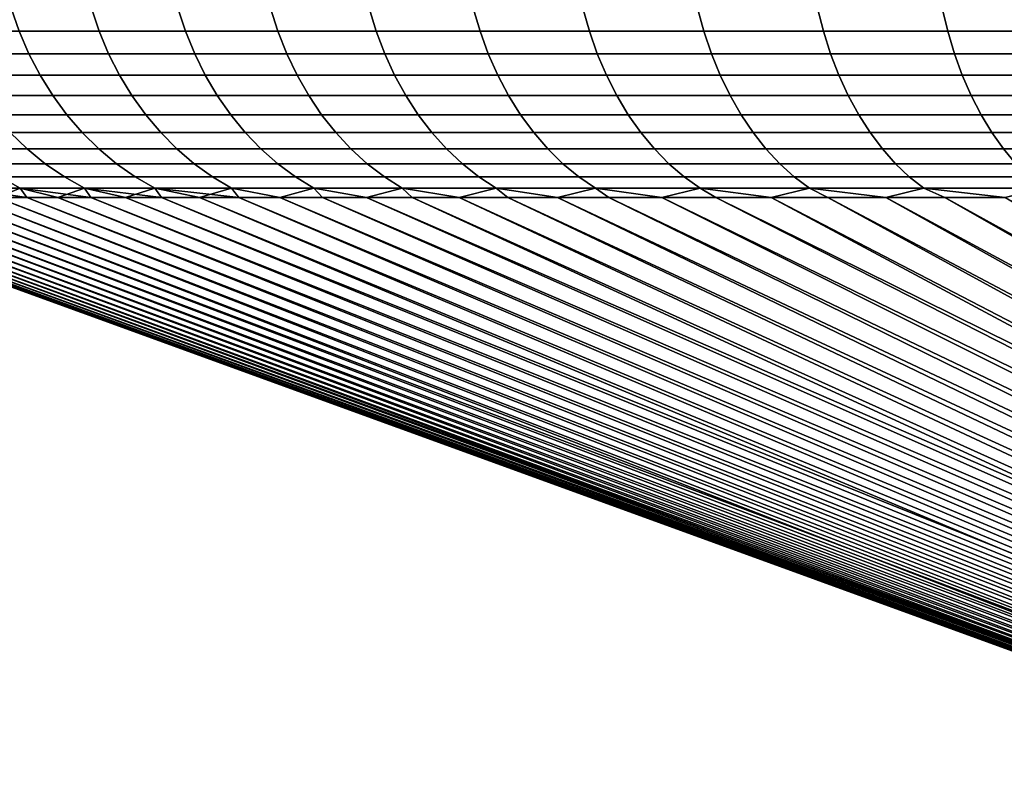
# Model space of a CAD drawing. Header units: metres. Extents: x -109 to 109, y -100 to 58.
# Tile 502 of 642: x -27.83 to -18.95, y 46.37 to 53.15. Entities that reach past the tile are written whole.
import ezdxf

# ---------------------------------------------------------------- set-up
doc = ezdxf.new("R2010")
doc.units = ezdxf.units.M
doc.layers.add('solid_21_062_100_XXX', color=7, linetype='CONTINUOUS')

msp = doc.modelspace()

# ---------------------------------------------------------------- linework, layer by layer
at = {"layer": 'solid_21_062_100_XXX'}
for points in [[(-27.182854, 53.258121, 221.527695), (-27.907053, 53.258121, 220.273346), (-27.834505, 53.048103, 220.233627), (-27.11219, 53.048103, 221.484726)], [(-27.907053, 53.258121, 189.721512), (-27.182854, 53.258121, 188.467178), (-27.11219, 53.048103, 188.510147), (-27.834505, 53.048103, 189.76123)], [(-26.402317, 53.258121, 222.747772), (-27.182854, 53.258121, 221.527695), (-27.11219, 53.048103, 221.484726), (-26.333681, 53.048103, 222.70163)], [(-27.182854, 53.258121, 188.467178), (-26.402317, 53.258121, 187.247086), (-26.333681, 53.048103, 187.293228), (-27.11219, 53.048103, 188.510147)], [(-25.567055, 53.258121, 223.931076), (-26.402317, 53.258121, 222.747772), (-26.333681, 53.048103, 222.70163), (-25.500591, 53.048103, 223.881851)], [(-26.402317, 53.258121, 187.247086), (-25.567055, 53.258121, 186.063782), (-25.500591, 53.048103, 186.113007), (-26.333681, 53.048103, 187.293228)], [(-24.678802, 53.258121, 225.075119), (-25.567055, 53.258121, 223.931076), (-25.500591, 53.048103, 223.881851), (-24.614647, 53.048103, 225.022934)], [(-25.567055, 53.258121, 186.063782), (-24.678802, 53.258121, 184.919739), (-24.614647, 53.048103, 184.971924), (-25.500591, 53.048103, 186.113007)], [(-23.739399, 53.258121, 226.177567), (-24.678802, 53.258121, 225.075119), (-24.614647, 53.048103, 225.022934), (-23.677685, 53.048103, 226.122498)], [(-24.678802, 53.258121, 184.919739), (-23.739399, 53.258121, 183.817291), (-23.677685, 53.048103, 183.87236), (-24.614647, 53.048103, 184.971924)], [(-22.750792, 53.258121, 227.236099), (-23.739399, 53.258121, 226.177567), (-23.677685, 53.048103, 226.122498), (-22.691648, 53.048103, 227.178299)], [(-23.739399, 53.258121, 183.817291), (-22.750792, 53.258121, 182.758759), (-22.691648, 53.048103, 182.816574), (-23.677685, 53.048103, 183.87236)], [(-21.715031, 53.258121, 228.24855), (-22.750792, 53.258121, 227.236099), (-22.691648, 53.048103, 227.178299), (-21.658579, 53.048103, 228.18811)], [(-22.750792, 53.258121, 182.758759), (-21.715031, 53.258121, 181.746307), (-21.658579, 53.048103, 181.806747), (-22.691648, 53.048103, 182.816574)], [(-20.63426, 53.258121, 229.212799), (-21.715031, 53.258121, 228.24855), (-21.658579, 53.048103, 228.18811), (-20.58062, 53.048103, 229.149857)], [(-21.715031, 53.258121, 181.746307), (-20.63426, 53.258121, 180.782059), (-20.58062, 53.048103, 180.845001), (-21.658579, 53.048103, 181.806747)], [(-19.510723, 53.258121, 230.126877), (-20.63426, 53.258121, 229.212799), (-20.58062, 53.048103, 229.149857), (-19.460003, 53.048103, 230.061539)], [(-20.63426, 53.258121, 180.782059), (-19.510723, 53.258121, 179.867996), (-19.460003, 53.048103, 179.933319), (-20.58062, 53.048103, 180.845001)], [(-18.346748, 53.258121, 230.988846), (-19.510723, 53.258121, 230.126877), (-19.460003, 53.048103, 230.061539), (-18.299053, 53.048103, 230.92128)], [(-19.510723, 53.258121, 179.867996), (-18.346748, 53.258121, 179.006012), (-18.299053, 53.048103, 179.073578), (-19.460003, 53.048103, 179.933319)], [(-27.834505, 53.048103, 220.233627), (-28.499128, 53.048103, 218.950974), (-28.409899, 52.845428, 218.907272), (-27.747355, 52.845428, 220.185928)], [(-28.499128, 53.048103, 191.0439), (-27.834505, 53.048103, 189.76123), (-27.747355, 52.845428, 189.808929), (-28.409899, 52.845428, 191.087585)], [(-27.11219, 53.048103, 221.484726), (-27.834505, 53.048103, 220.233627), (-27.747355, 52.845428, 220.185928), (-27.027302, 52.845428, 221.43309)], [(-27.834505, 53.048103, 189.76123), (-27.11219, 53.048103, 188.510147), (-27.027302, 52.845428, 188.561768), (-27.747355, 52.845428, 189.808929)], [(-26.333681, 53.048103, 222.70163), (-27.11219, 53.048103, 221.484726), (-27.027302, 52.845428, 221.43309), (-26.25123, 52.845428, 222.646194)], [(-27.11219, 53.048103, 188.510147), (-26.333681, 53.048103, 187.293228), (-26.25123, 52.845428, 187.348663), (-27.027302, 52.845428, 188.561768)], [(-25.500591, 53.048103, 223.881851), (-26.333681, 53.048103, 222.70163), (-26.25123, 52.845428, 222.646194), (-25.420748, 52.845428, 223.822723)], [(-26.333681, 53.048103, 187.293228), (-25.500591, 53.048103, 186.113007), (-25.420748, 52.845428, 186.172134), (-26.25123, 52.845428, 187.348663)], [(-24.614647, 53.048103, 225.022934), (-25.500591, 53.048103, 223.881851), (-25.420748, 52.845428, 223.822723), (-24.537579, 52.845428, 224.960236)], [(-25.500591, 53.048103, 186.113007), (-24.614647, 53.048103, 184.971924), (-24.537579, 52.845428, 185.034637), (-25.420748, 52.845428, 186.172134)], [(-23.677685, 53.048103, 226.122498), (-24.614647, 53.048103, 225.022934), (-24.537579, 52.845428, 224.960236), (-23.60355, 52.845428, 226.056366)], [(-24.614647, 53.048103, 184.971924), (-23.677685, 53.048103, 183.87236), (-23.60355, 52.845428, 183.938507), (-24.537579, 52.845428, 185.034637)], [(-22.691648, 53.048103, 227.178299), (-23.677685, 53.048103, 226.122498), (-23.60355, 52.845428, 226.056366), (-22.6206, 52.845428, 227.108841)], [(-23.677685, 53.048103, 183.87236), (-22.691648, 53.048103, 182.816574), (-22.6206, 52.845428, 182.886017), (-23.60355, 52.845428, 183.938507)], [(-21.658579, 53.048103, 228.18811), (-22.691648, 53.048103, 227.178299), (-22.6206, 52.845428, 227.108841), (-21.590767, 52.845428, 228.115494)], [(-22.691648, 53.048103, 182.816574), (-21.658579, 53.048103, 181.806747), (-21.590767, 52.845428, 181.879364), (-22.6206, 52.845428, 182.886017)], [(-20.58062, 53.048103, 229.149857), (-21.658579, 53.048103, 228.18811), (-21.590767, 52.845428, 228.115494), (-20.516182, 52.845428, 229.074234)], [(-21.658579, 53.048103, 181.806747), (-20.58062, 53.048103, 180.845001), (-20.516182, 52.845428, 180.920624), (-21.590767, 52.845428, 181.879364)], [(-19.460003, 53.048103, 230.061539), (-20.58062, 53.048103, 229.149857), (-20.516182, 52.845428, 229.074234), (-19.399075, 52.845428, 229.983063)], [(-20.58062, 53.048103, 180.845001), (-19.460003, 53.048103, 179.933319), (-19.399075, 52.845428, 180.011795), (-20.516182, 52.845428, 180.920624)], [(-18.299053, 53.048103, 230.92128), (-19.460003, 53.048103, 230.061539), (-19.399075, 52.845428, 229.983063), (-18.241758, 52.845428, 230.840118)], [(-19.460003, 53.048103, 179.933319), (-18.299053, 53.048103, 179.073578), (-18.241758, 52.845428, 179.154739), (-19.399075, 52.845428, 180.011795)], [(-27.747355, 52.845428, 220.185928), (-28.409899, 52.845428, 218.907272), (-28.306295, 52.651421, 218.856552), (-27.646168, 52.651421, 220.130539)], [(-28.409899, 52.845428, 191.087585), (-27.747355, 52.845428, 189.808929), (-27.646168, 52.651421, 189.864319), (-28.306295, 52.651421, 191.138306)], [(-27.027302, 52.845428, 221.43309), (-27.747355, 52.845428, 220.185928), (-27.646168, 52.651421, 220.130539), (-26.92874, 52.651421, 221.373154)], [(-27.747355, 52.845428, 189.808929), (-27.027302, 52.845428, 188.561768), (-26.92874, 52.651421, 188.621704), (-27.646168, 52.651421, 189.864319)], [(-26.25123, 52.845428, 222.646194), (-27.027302, 52.845428, 221.43309), (-26.92874, 52.651421, 221.373154), (-26.155499, 52.651421, 222.581848)], [(-27.027302, 52.845428, 188.561768), (-26.25123, 52.845428, 187.348663), (-26.155499, 52.651421, 187.413025), (-26.92874, 52.651421, 188.621704)], [(-25.420748, 52.845428, 223.822723), (-26.25123, 52.845428, 222.646194), (-26.155499, 52.651421, 222.581848), (-25.328045, 52.651421, 223.754074)], [(-26.25123, 52.845428, 187.348663), (-25.420748, 52.845428, 186.172134), (-25.328045, 52.651421, 186.240784), (-26.155499, 52.651421, 187.413025)], [(-24.537579, 52.845428, 224.960236), (-25.420748, 52.845428, 223.822723), (-25.328045, 52.651421, 223.754074), (-24.448097, 52.651421, 224.887436)], [(-25.420748, 52.845428, 186.172134), (-24.537579, 52.845428, 185.034637), (-24.448097, 52.651421, 185.107422), (-25.328045, 52.651421, 186.240784)], [(-23.60355, 52.845428, 226.056366), (-24.537579, 52.845428, 224.960236), (-24.448097, 52.651421, 224.887436), (-23.517475, 52.651421, 225.979568)], [(-24.537579, 52.845428, 185.034637), (-23.60355, 52.845428, 183.938507), (-23.517475, 52.651421, 184.015289), (-24.448097, 52.651421, 185.107422)], [(-22.6206, 52.845428, 227.108841), (-23.60355, 52.845428, 226.056366), (-23.517475, 52.651421, 225.979568), (-22.538109, 52.651421, 227.028214)], [(-23.60355, 52.845428, 183.938507), (-22.6206, 52.845428, 182.886017), (-22.538109, 52.651421, 182.96666), (-23.517475, 52.651421, 184.015289)], [(-21.590767, 52.845428, 228.115494), (-22.6206, 52.845428, 227.108841), (-22.538109, 52.651421, 227.028214), (-21.512032, 52.651421, 228.031189)], [(-22.6206, 52.845428, 182.886017), (-21.590767, 52.845428, 181.879364), (-21.512032, 52.651421, 181.963669), (-22.538109, 52.651421, 182.96666)], [(-20.516182, 52.845428, 229.074234), (-21.590767, 52.845428, 228.115494), (-21.512032, 52.651421, 228.031189), (-20.441364, 52.651421, 228.986435)], [(-21.590767, 52.845428, 181.879364), (-20.516182, 52.845428, 180.920624), (-20.441364, 52.651421, 181.008423), (-21.512032, 52.651421, 181.963669)], [(-19.399075, 52.845428, 229.983063), (-20.516182, 52.845428, 229.074234), (-20.441364, 52.651421, 228.986435), (-19.328331, 52.651421, 229.891953)], [(-20.516182, 52.845428, 180.920624), (-19.399075, 52.845428, 180.011795), (-19.328331, 52.651421, 180.102905), (-20.441364, 52.651421, 181.008423)], [(-18.241758, 52.845428, 230.840118), (-19.399075, 52.845428, 229.983063), (-19.328331, 52.651421, 229.891953), (-18.175236, 52.651421, 230.74588)], [(-19.399075, 52.845428, 180.011795), (-18.241758, 52.845428, 179.154739), (-18.175236, 52.651421, 179.248993), (-19.328331, 52.651421, 180.102905)], [(-27.646168, 52.651421, 220.130539), (-28.306295, 52.651421, 218.856552), (-28.188993, 52.467327, 218.799118), (-27.531603, 52.467327, 220.067825)], [(-28.306295, 52.651421, 191.138306), (-27.646168, 52.651421, 189.864319), (-27.531603, 52.467327, 189.927032), (-28.188993, 52.467327, 191.19574)], [(-26.92874, 52.651421, 221.373154), (-27.646168, 52.651421, 220.130539), (-27.531603, 52.467327, 220.067825), (-26.817148, 52.467327, 221.305298)], [(-27.646168, 52.651421, 189.864319), (-26.92874, 52.651421, 188.621704), (-26.817148, 52.467327, 188.68956), (-27.531603, 52.467327, 189.927032)], [(-26.155499, 52.651421, 222.581848), (-26.92874, 52.651421, 221.373154), (-26.817148, 52.467327, 221.305298), (-26.04711, 52.467327, 222.508972)], [(-26.92874, 52.651421, 188.621704), (-26.155499, 52.651421, 187.413025), (-26.04711, 52.467327, 187.485886), (-26.817148, 52.467327, 188.68956)], [(-25.328045, 52.651421, 223.754074), (-26.155499, 52.651421, 222.581848), (-26.04711, 52.467327, 222.508972), (-25.223085, 52.467327, 223.676346)], [(-26.155499, 52.651421, 187.413025), (-25.328045, 52.651421, 186.240784), (-25.223085, 52.467327, 186.318512), (-26.04711, 52.467327, 187.485886)], [(-24.448097, 52.651421, 224.887436), (-25.328045, 52.651421, 223.754074), (-25.223085, 52.467327, 223.676346), (-24.346783, 52.467327, 224.805008)], [(-25.328045, 52.651421, 186.240784), (-24.448097, 52.651421, 185.107422), (-24.346783, 52.467327, 185.18985), (-25.223085, 52.467327, 186.318512)], [(-23.517475, 52.651421, 225.979568), (-24.448097, 52.651421, 224.887436), (-24.346783, 52.467327, 224.805008), (-23.420019, 52.467327, 225.892609)], [(-24.448097, 52.651421, 185.107422), (-23.517475, 52.651421, 184.015289), (-23.420019, 52.467327, 184.102249), (-24.346783, 52.467327, 185.18985)], [(-22.538109, 52.651421, 227.028214), (-23.517475, 52.651421, 225.979568), (-23.420019, 52.467327, 225.892609), (-22.444712, 52.467327, 226.93692)], [(-23.517475, 52.651421, 184.015289), (-22.538109, 52.651421, 182.96666), (-22.444712, 52.467327, 183.057953), (-23.420019, 52.467327, 184.102249)], [(-21.512032, 52.651421, 228.031189), (-22.538109, 52.651421, 227.028214), (-22.444712, 52.467327, 226.93692), (-21.422884, 52.467327, 227.935745)], [(-22.538109, 52.651421, 182.96666), (-21.512032, 52.651421, 181.963669), (-21.422884, 52.467327, 182.059128), (-22.444712, 52.467327, 183.057953)], [(-20.441364, 52.651421, 228.986435), (-21.512032, 52.651421, 228.031189), (-21.422884, 52.467327, 227.935745), (-20.356655, 52.467327, 228.887024)], [(-21.512032, 52.651421, 181.963669), (-20.441364, 52.651421, 181.008423), (-20.356655, 52.467327, 181.107834), (-21.422884, 52.467327, 182.059128)], [(-19.328331, 52.651421, 229.891953), (-20.441364, 52.651421, 228.986435), (-20.356655, 52.467327, 228.887024), (-19.248234, 52.467327, 229.788788)], [(-20.441364, 52.651421, 181.008423), (-19.328331, 52.651421, 180.102905), (-19.248234, 52.467327, 180.20607), (-20.356655, 52.467327, 181.107834)], [(-18.175236, 52.651421, 230.74588), (-19.328331, 52.651421, 229.891953), (-19.248234, 52.467327, 229.788788), (-18.099918, 52.467327, 230.639175)], [(-19.328331, 52.651421, 180.102905), (-18.175236, 52.651421, 179.248993), (-18.099918, 52.467327, 179.355682), (-19.248234, 52.467327, 180.20607)], [(-27.531603, 52.467327, 220.067825), (-28.188993, 52.467327, 218.799118), (-28.058756, 52.294357, 218.735352), (-27.404402, 52.294357, 219.998199)], [(-28.188993, 52.467327, 191.19574), (-27.531603, 52.467327, 189.927032), (-27.404402, 52.294357, 189.996658), (-28.058756, 52.294357, 191.259506)], [(-26.817148, 52.467327, 221.305298), (-27.531603, 52.467327, 220.067825), (-27.404402, 52.294357, 219.998199), (-26.693249, 52.294357, 221.22995)], [(-27.531603, 52.467327, 189.927032), (-26.817148, 52.467327, 188.68956), (-26.693249, 52.294357, 188.764908), (-27.404402, 52.294357, 189.996658)], [(-26.04711, 52.467327, 222.508972), (-26.817148, 52.467327, 221.305298), (-26.693249, 52.294357, 221.22995), (-25.926769, 52.294357, 222.42807)], [(-26.817148, 52.467327, 188.68956), (-26.04711, 52.467327, 187.485886), (-25.926769, 52.294357, 187.566803), (-26.693249, 52.294357, 188.764908)], [(-25.223085, 52.467327, 223.676346), (-26.04711, 52.467327, 222.508972), (-25.926769, 52.294357, 222.42807), (-25.106552, 52.294357, 223.590042)], [(-26.04711, 52.467327, 187.485886), (-25.223085, 52.467327, 186.318512), (-25.106552, 52.294357, 186.404816), (-25.926769, 52.294357, 187.566803)], [(-24.346783, 52.467327, 224.805008), (-25.223085, 52.467327, 223.676346), (-25.106552, 52.294357, 223.590042), (-24.234297, 52.294357, 224.713501)], [(-25.223085, 52.467327, 186.318512), (-24.346783, 52.467327, 185.18985), (-24.234297, 52.294357, 185.281372), (-25.106552, 52.294357, 186.404816)], [(-23.420019, 52.467327, 225.892609), (-24.346783, 52.467327, 224.805008), (-24.234297, 52.294357, 224.713501), (-23.311813, 52.294357, 225.796082)], [(-24.346783, 52.467327, 185.18985), (-23.420019, 52.467327, 184.102249), (-23.311813, 52.294357, 184.198792), (-24.234297, 52.294357, 185.281372)], [(-22.444712, 52.467327, 226.93692), (-23.420019, 52.467327, 225.892609), (-23.311813, 52.294357, 225.796082), (-22.341013, 52.294357, 226.835556)], [(-23.420019, 52.467327, 184.102249), (-22.444712, 52.467327, 183.057953), (-22.341013, 52.294357, 183.159317), (-23.311813, 52.294357, 184.198792)], [(-21.422884, 52.467327, 227.935745), (-22.444712, 52.467327, 226.93692), (-22.341013, 52.294357, 226.835556), (-21.323908, 52.294357, 227.829758)], [(-22.444712, 52.467327, 183.057953), (-21.422884, 52.467327, 182.059128), (-21.323908, 52.294357, 182.1651), (-22.341013, 52.294357, 183.159317)], [(-20.356655, 52.467327, 228.887024), (-21.422884, 52.467327, 227.935745), (-21.323908, 52.294357, 227.829758), (-20.262606, 52.294357, 228.776642)], [(-21.422884, 52.467327, 182.059128), (-20.356655, 52.467327, 181.107834), (-20.262606, 52.294357, 181.218216), (-21.323908, 52.294357, 182.1651)], [(-19.248234, 52.467327, 229.788788), (-20.356655, 52.467327, 228.887024), (-20.262606, 52.294357, 228.776642), (-19.159306, 52.294357, 229.674255)], [(-20.356655, 52.467327, 181.107834), (-19.248234, 52.467327, 180.20607), (-19.159306, 52.294357, 180.320618), (-20.262606, 52.294357, 181.218216)], [(-18.099918, 52.467327, 230.639175), (-19.248234, 52.467327, 229.788788), (-19.159306, 52.294357, 229.674255), (-18.016294, 52.294357, 230.520706)], [(-19.248234, 52.467327, 180.20607), (-18.099918, 52.467327, 179.355682), (-18.016294, 52.294357, 179.474152), (-19.159306, 52.294357, 180.320618)], [(-27.404402, 52.294357, 219.998199), (-28.058756, 52.294357, 218.735352), (-27.91643, 52.133629, 218.665665), (-27.265394, 52.133629, 219.922104)], [(-28.058756, 52.294357, 191.259506), (-27.404402, 52.294357, 189.996658), (-27.265394, 52.133629, 190.072754), (-27.91643, 52.133629, 191.329193)], [(-26.693249, 52.294357, 221.22995), (-27.404402, 52.294357, 219.998199), (-27.265394, 52.133629, 219.922104), (-26.557848, 52.133629, 221.147614)], [(-27.404402, 52.294357, 189.996658), (-26.693249, 52.294357, 188.764908), (-26.557848, 52.133629, 188.847244), (-27.265394, 52.133629, 190.072754)], [(-25.926769, 52.294357, 222.42807), (-26.693249, 52.294357, 221.22995), (-26.557848, 52.133629, 221.147614), (-25.795256, 52.133629, 222.339645)], [(-26.693249, 52.294357, 188.764908), (-25.926769, 52.294357, 187.566803), (-25.795256, 52.133629, 187.655212), (-26.557848, 52.133629, 188.847244)], [(-25.106552, 52.294357, 223.590042), (-25.926769, 52.294357, 222.42807), (-25.795256, 52.133629, 222.339645), (-24.979198, 52.133629, 223.495743)], [(-25.926769, 52.294357, 187.566803), (-25.106552, 52.294357, 186.404816), (-24.979198, 52.133629, 186.49913), (-25.795256, 52.133629, 187.655212)], [(-24.234297, 52.294357, 224.713501), (-25.106552, 52.294357, 223.590042), (-24.979198, 52.133629, 223.495743), (-24.11137, 52.133629, 224.61348)], [(-25.106552, 52.294357, 186.404816), (-24.234297, 52.294357, 185.281372), (-24.11137, 52.133629, 185.381378), (-24.979198, 52.133629, 186.49913)], [(-23.311813, 52.294357, 225.796082), (-24.234297, 52.294357, 224.713501), (-24.11137, 52.133629, 224.61348), (-23.193565, 52.133629, 225.690582)], [(-24.234297, 52.294357, 185.281372), (-23.311813, 52.294357, 184.198792), (-23.193565, 52.133629, 184.304291), (-24.11137, 52.133629, 185.381378)], [(-22.341013, 52.294357, 226.835556), (-23.311813, 52.294357, 225.796082), (-23.193565, 52.133629, 225.690582), (-22.22769, 52.133629, 226.724777)], [(-23.311813, 52.294357, 184.198792), (-22.341013, 52.294357, 183.159317), (-22.22769, 52.133629, 183.270081), (-23.193565, 52.133629, 184.304291)], [(-21.323908, 52.294357, 227.829758), (-22.341013, 52.294357, 226.835556), (-22.22769, 52.133629, 226.724777), (-21.215742, 52.133629, 227.713943)], [(-22.341013, 52.294357, 183.159317), (-21.323908, 52.294357, 182.1651), (-21.215742, 52.133629, 182.280914), (-22.22769, 52.133629, 183.270081)], [(-20.262606, 52.294357, 228.776642), (-21.323908, 52.294357, 227.829758), (-21.215742, 52.133629, 227.713943), (-20.159822, 52.133629, 228.656036)], [(-21.323908, 52.294357, 182.1651), (-20.262606, 52.294357, 181.218216), (-20.159822, 52.133629, 181.338837), (-21.215742, 52.133629, 182.280914)], [(-19.159306, 52.294357, 229.674255), (-20.262606, 52.294357, 228.776642), (-20.159822, 52.133629, 228.656036), (-19.06212, 52.133629, 229.549072)], [(-20.262606, 52.294357, 181.218216), (-19.159306, 52.294357, 180.320618), (-19.06212, 52.133629, 180.445786), (-20.159822, 52.133629, 181.338837)], [(-18.016294, 52.294357, 230.520706), (-19.159306, 52.294357, 229.674255), (-19.06212, 52.133629, 229.549072), (-17.924906, 52.133629, 230.391235)], [(-19.159306, 52.294357, 180.320618), (-18.016294, 52.294357, 179.474152), (-17.924906, 52.133629, 179.603622), (-19.06212, 52.133629, 180.445786)], [(-27.91643, 52.133629, 218.665665), (-28.509604, 52.133629, 217.380905), (-28.35285, 51.986183, 217.312805), (-27.762938, 51.986183, 218.590515)], [(-28.509604, 52.133629, 192.613968), (-27.91643, 52.133629, 191.329193), (-27.762938, 51.986183, 191.404343), (-28.35285, 51.986183, 192.682053)], [(-27.265394, 52.133629, 219.922104), (-27.91643, 52.133629, 218.665665), (-27.762938, 51.986183, 218.590515), (-27.115482, 51.986183, 219.840042)], [(-27.91643, 52.133629, 191.329193), (-27.265394, 52.133629, 190.072754), (-27.115482, 51.986183, 190.154816), (-27.762938, 51.986183, 191.404343)], [(-26.557848, 52.133629, 221.147614), (-27.265394, 52.133629, 219.922104), (-27.115482, 51.986183, 219.840042), (-26.411825, 51.986183, 221.058823)], [(-27.265394, 52.133629, 190.072754), (-26.557848, 52.133629, 188.847244), (-26.411825, 51.986183, 188.93605), (-27.115482, 51.986183, 190.154816)], [(-25.795256, 52.133629, 222.339645), (-26.557848, 52.133629, 221.147614), (-26.411825, 51.986183, 221.058823), (-25.653427, 51.986183, 222.244293)], [(-26.557848, 52.133629, 188.847244), (-25.795256, 52.133629, 187.655212), (-25.653427, 51.986183, 187.750565), (-26.411825, 51.986183, 188.93605)], [(-24.979198, 52.133629, 223.495743), (-25.795256, 52.133629, 222.339645), (-25.653427, 51.986183, 222.244293), (-24.841856, 51.986183, 223.394028)], [(-25.795256, 52.133629, 187.655212), (-24.979198, 52.133629, 186.49913), (-24.841856, 51.986183, 186.60083), (-25.653427, 51.986183, 187.750565)], [(-24.11137, 52.133629, 224.61348), (-24.979198, 52.133629, 223.495743), (-24.841856, 51.986183, 223.394028), (-23.978798, 51.986183, 224.50563)], [(-24.979198, 52.133629, 186.49913), (-24.11137, 52.133629, 185.381378), (-23.978798, 51.986183, 185.489227), (-24.841856, 51.986183, 186.60083)], [(-23.193565, 52.133629, 225.690582), (-24.11137, 52.133629, 224.61348), (-23.978798, 51.986183, 224.50563), (-23.066042, 51.986183, 225.576797)], [(-24.11137, 52.133629, 185.381378), (-23.193565, 52.133629, 184.304291), (-23.066042, 51.986183, 184.41806), (-23.978798, 51.986183, 185.489227)], [(-22.22769, 52.133629, 226.724777), (-23.193565, 52.133629, 225.690582), (-23.066042, 51.986183, 225.576797), (-22.105474, 51.986183, 226.605316)], [(-23.193565, 52.133629, 184.304291), (-22.22769, 52.133629, 183.270081), (-22.105474, 51.986183, 183.389542), (-23.066042, 51.986183, 184.41806)], [(-21.215742, 52.133629, 227.713943), (-22.22769, 52.133629, 226.724777), (-22.105474, 51.986183, 226.605316), (-21.099092, 51.986183, 227.58905)], [(-22.22769, 52.133629, 183.270081), (-21.215742, 52.133629, 182.280914), (-21.099092, 51.986183, 182.405823), (-22.105474, 51.986183, 183.389542)], [(-20.159822, 52.133629, 228.656036), (-21.215742, 52.133629, 227.713943), (-21.099092, 51.986183, 227.58905), (-20.048979, 51.986183, 228.52594)], [(-21.215742, 52.133629, 182.280914), (-20.159822, 52.133629, 181.338837), (-20.048979, 51.986183, 181.468918), (-21.099092, 51.986183, 182.405823)], [(-19.06212, 52.133629, 229.549072), (-20.159822, 52.133629, 228.656036), (-20.048979, 51.986183, 228.52594), (-18.957312, 51.986183, 229.414093)], [(-20.159822, 52.133629, 181.338837), (-19.06212, 52.133629, 180.445786), (-18.957312, 51.986183, 180.58078), (-20.048979, 51.986183, 181.468918)], [(-17.924906, 52.133629, 230.391235), (-19.06212, 52.133629, 229.549072), (-18.957312, 51.986183, 229.414093), (-17.826351, 51.986183, 230.251617)], [(-19.06212, 52.133629, 180.445786), (-17.924906, 52.133629, 179.603622), (-17.826351, 51.986183, 179.74324), (-18.957312, 51.986183, 180.58078)], [(-27.762938, 51.986183, 218.590515), (-28.35285, 51.986183, 217.312805), (-28.185713, 51.852985, 217.240219), (-27.599277, 51.852985, 218.510391)], [(-28.35285, 51.986183, 192.682053), (-27.762938, 51.986183, 191.404343), (-27.599277, 51.852985, 191.484482), (-28.185713, 51.852985, 192.754654)], [(-27.115482, 51.986183, 219.840042), (-27.762938, 51.986183, 218.590515), (-27.599277, 51.852985, 218.510391), (-26.955639, 51.852985, 219.752548)], [(-27.762938, 51.986183, 191.404343), (-27.115482, 51.986183, 190.154816), (-26.955639, 51.852985, 190.24231), (-27.599277, 51.852985, 191.484482)], [(-26.411825, 51.986183, 221.058823), (-27.115482, 51.986183, 219.840042), (-26.955639, 51.852985, 219.752548), (-26.25613, 51.852985, 220.964142)], [(-27.115482, 51.986183, 190.154816), (-26.411825, 51.986183, 188.93605), (-26.25613, 51.852985, 189.030731), (-26.955639, 51.852985, 190.24231)], [(-25.653427, 51.986183, 222.244293), (-26.411825, 51.986183, 221.058823), (-26.25613, 51.852985, 220.964142), (-25.502201, 51.852985, 222.142624)], [(-26.411825, 51.986183, 188.93605), (-25.653427, 51.986183, 187.750565), (-25.502201, 51.852985, 187.852234), (-26.25613, 51.852985, 189.030731)], [(-24.841856, 51.986183, 223.394028), (-25.653427, 51.986183, 222.244293), (-25.502201, 51.852985, 222.142624), (-24.695417, 51.852985, 223.285583)], [(-25.653427, 51.986183, 187.750565), (-24.841856, 51.986183, 186.60083), (-24.695417, 51.852985, 186.709274), (-25.502201, 51.852985, 187.852234)], [(-23.978798, 51.986183, 224.50563), (-24.841856, 51.986183, 223.394028), (-24.695417, 51.852985, 223.285583), (-23.837446, 51.852985, 224.390625)], [(-24.841856, 51.986183, 186.60083), (-23.978798, 51.986183, 185.489227), (-23.837446, 51.852985, 185.604233), (-24.695417, 51.852985, 186.709274)], [(-23.066042, 51.986183, 225.576797), (-23.978798, 51.986183, 224.50563), (-23.837446, 51.852985, 224.390625), (-22.930069, 51.852985, 225.45549)], [(-23.978798, 51.986183, 185.489227), (-23.066042, 51.986183, 184.41806), (-22.930069, 51.852985, 184.539383), (-23.837446, 51.852985, 185.604233)], [(-22.105474, 51.986183, 226.605316), (-23.066042, 51.986183, 225.576797), (-22.930069, 51.852985, 225.45549), (-21.975166, 51.852985, 226.477936)], [(-23.066042, 51.986183, 184.41806), (-22.105474, 51.986183, 183.389542), (-21.975166, 51.852985, 183.516922), (-22.930069, 51.852985, 184.539383)], [(-21.099092, 51.986183, 227.58905), (-22.105474, 51.986183, 226.605316), (-21.975166, 51.852985, 226.477936), (-20.974716, 51.852985, 227.455872)], [(-22.105474, 51.986183, 183.389542), (-21.099092, 51.986183, 182.405823), (-20.974716, 51.852985, 182.539001), (-21.975166, 51.852985, 183.516922)], [(-20.048979, 51.986183, 228.52594), (-21.099092, 51.986183, 227.58905), (-20.974716, 51.852985, 227.455872), (-19.930792, 51.852985, 228.387253)], [(-21.099092, 51.986183, 182.405823), (-20.048979, 51.986183, 181.468918), (-19.930792, 51.852985, 181.60762), (-20.974716, 51.852985, 182.539001)], [(-18.957312, 51.986183, 229.414093), (-20.048979, 51.986183, 228.52594), (-19.930792, 51.852985, 228.387253), (-18.84556, 51.852985, 229.270157)], [(-20.048979, 51.986183, 181.468918), (-18.957312, 51.986183, 180.58078), (-18.84556, 51.852985, 180.724716), (-19.930792, 51.852985, 181.60762)], [(-17.826351, 51.986183, 230.251617), (-18.957312, 51.986183, 229.414093), (-18.84556, 51.852985, 229.270157), (-17.721266, 51.852985, 230.102753)], [(-18.957312, 51.986183, 180.58078), (-17.826351, 51.986183, 179.74324), (-17.721266, 51.852985, 179.89212), (-18.84556, 51.852985, 180.724716)], [(-27.599277, 51.852985, 218.510391), (-28.185713, 51.852985, 217.240219), (-28.009277, 51.734898, 217.163574), (-27.426514, 51.734898, 218.425797)], [(-28.185713, 51.852985, 192.754654), (-27.599277, 51.852985, 191.484482), (-27.426514, 51.734898, 191.569061), (-28.009277, 51.734898, 192.831284)], [(-26.955639, 51.852985, 219.752548), (-27.599277, 51.852985, 218.510391), (-27.426514, 51.734898, 218.425797), (-26.786903, 51.734898, 219.660187)], [(-27.599277, 51.852985, 191.484482), (-26.955639, 51.852985, 190.24231), (-26.786903, 51.734898, 190.334671), (-27.426514, 51.734898, 191.569061)], [(-26.25613, 51.852985, 220.964142), (-26.955639, 51.852985, 219.752548), (-26.786903, 51.734898, 219.660187), (-26.091774, 51.734898, 220.864197)], [(-26.955639, 51.852985, 190.24231), (-26.25613, 51.852985, 189.030731), (-26.091774, 51.734898, 189.130676), (-26.786903, 51.734898, 190.334671)], [(-25.502201, 51.852985, 222.142624), (-26.25613, 51.852985, 220.964142), (-26.091774, 51.734898, 220.864197), (-25.342566, 51.734898, 222.035309)], [(-26.25613, 51.852985, 189.030731), (-25.502201, 51.852985, 187.852234), (-25.342566, 51.734898, 187.959564), (-26.091774, 51.734898, 189.130676)], [(-24.695417, 51.852985, 223.285583), (-25.502201, 51.852985, 222.142624), (-25.342566, 51.734898, 222.035309), (-24.540831, 51.734898, 223.171097)], [(-25.502201, 51.852985, 187.852234), (-24.695417, 51.852985, 186.709274), (-24.540831, 51.734898, 186.823761), (-25.342566, 51.734898, 187.959564)], [(-23.837446, 51.852985, 224.390625), (-24.695417, 51.852985, 223.285583), (-24.540831, 51.734898, 223.171097), (-23.688231, 51.734898, 224.269241)], [(-24.695417, 51.852985, 186.709274), (-23.837446, 51.852985, 185.604233), (-23.688231, 51.734898, 185.725632), (-24.540831, 51.734898, 186.823761)], [(-22.930069, 51.852985, 225.45549), (-23.837446, 51.852985, 224.390625), (-23.688231, 51.734898, 224.269241), (-22.786533, 51.734898, 225.327423)], [(-23.837446, 51.852985, 185.604233), (-22.930069, 51.852985, 184.539383), (-22.786533, 51.734898, 184.667435), (-23.688231, 51.734898, 185.725632)], [(-21.975166, 51.852985, 226.477936), (-22.930069, 51.852985, 225.45549), (-22.786533, 51.734898, 225.327423), (-21.837608, 51.734898, 226.343475)], [(-22.930069, 51.852985, 184.539383), (-21.975166, 51.852985, 183.516922), (-21.837608, 51.734898, 183.651382), (-22.786533, 51.734898, 184.667435)], [(-20.974716, 51.852985, 227.455872), (-21.975166, 51.852985, 226.477936), (-21.837608, 51.734898, 226.343475), (-20.84342, 51.734898, 227.315277)], [(-21.975166, 51.852985, 183.516922), (-20.974716, 51.852985, 182.539001), (-20.84342, 51.734898, 182.679581), (-21.837608, 51.734898, 183.651382)], [(-19.930792, 51.852985, 228.387253), (-20.974716, 51.852985, 227.455872), (-20.84342, 51.734898, 227.315277), (-19.80603, 51.734898, 228.240829)], [(-20.974716, 51.852985, 182.539001), (-19.930792, 51.852985, 181.60762), (-19.80603, 51.734898, 181.754028), (-20.84342, 51.734898, 182.679581)], [(-18.84556, 51.852985, 229.270157), (-19.930792, 51.852985, 228.387253), (-19.80603, 51.734898, 228.240829), (-18.727591, 51.734898, 229.11821)], [(-19.930792, 51.852985, 181.60762), (-18.84556, 51.852985, 180.724716), (-18.727591, 51.734898, 180.876648), (-19.80603, 51.734898, 181.754028)], [(-28.009277, 51.734898, 217.163574), (-28.533987, 51.734898, 215.876144), (-28.345943, 51.632687, 215.804443), (-27.824692, 51.632687, 217.083405)], [(-28.533987, 51.734898, 194.118729), (-28.009277, 51.734898, 192.831284), (-27.824692, 51.632687, 192.911469), (-28.345943, 51.632687, 194.190414)], [(-27.426514, 51.734898, 218.425797), (-28.009277, 51.734898, 217.163574), (-27.824692, 51.632687, 217.083405), (-27.245768, 51.632687, 218.337311)], [(-28.009277, 51.734898, 192.831284), (-27.426514, 51.734898, 191.569061), (-27.245768, 51.632687, 191.657562), (-27.824692, 51.632687, 192.911469)], [(-26.786903, 51.734898, 219.660187), (-27.426514, 51.734898, 218.425797), (-27.245768, 51.632687, 218.337311), (-26.610374, 51.632687, 219.563568)], [(-27.426514, 51.734898, 191.569061), (-26.786903, 51.734898, 190.334671), (-26.610374, 51.632687, 190.431305), (-27.245768, 51.632687, 191.657562)], [(-26.091774, 51.734898, 220.864197), (-26.786903, 51.734898, 219.660187), (-26.610374, 51.632687, 219.563568), (-25.919825, 51.632687, 220.759628)], [(-26.786903, 51.734898, 190.334671), (-26.091774, 51.734898, 189.130676), (-25.919825, 51.632687, 189.235229), (-26.610374, 51.632687, 190.431305)], [(-25.342566, 51.734898, 222.035309), (-26.091774, 51.734898, 220.864197), (-25.919825, 51.632687, 220.759628), (-25.175554, 51.632687, 221.923019)], [(-26.091774, 51.734898, 189.130676), (-25.342566, 51.734898, 187.959564), (-25.175554, 51.632687, 188.071838), (-25.919825, 51.632687, 189.235229)], [(-24.540831, 51.734898, 223.171097), (-25.342566, 51.734898, 222.035309), (-25.175554, 51.632687, 221.923019), (-24.379103, 51.632687, 223.051331)], [(-25.342566, 51.734898, 187.959564), (-24.540831, 51.734898, 186.823761), (-24.379103, 51.632687, 186.943527), (-25.175554, 51.632687, 188.071838)], [(-23.688231, 51.734898, 224.269241), (-24.540831, 51.734898, 223.171097), (-24.379103, 51.632687, 223.051331), (-23.532122, 51.632687, 224.142227)], [(-24.540831, 51.734898, 186.823761), (-23.688231, 51.734898, 185.725632), (-23.532122, 51.632687, 185.852631), (-24.379103, 51.632687, 186.943527)], [(-22.786533, 51.734898, 225.327423), (-23.688231, 51.734898, 224.269241), (-23.532122, 51.632687, 224.142227), (-22.636366, 51.632687, 225.193451)], [(-23.688231, 51.734898, 185.725632), (-22.786533, 51.734898, 184.667435), (-22.636366, 51.632687, 184.801422), (-23.532122, 51.632687, 185.852631)], [(-21.837608, 51.734898, 226.343475), (-22.786533, 51.734898, 225.327423), (-22.636366, 51.632687, 225.193451), (-21.693695, 51.632687, 226.202805)], [(-22.786533, 51.734898, 184.667435), (-21.837608, 51.734898, 183.651382), (-21.693695, 51.632687, 183.792053), (-22.636366, 51.632687, 184.801422)], [(-20.84342, 51.734898, 227.315277), (-21.837608, 51.734898, 226.343475), (-21.693695, 51.632687, 226.202805), (-20.706059, 51.632687, 227.168213)], [(-21.837608, 51.734898, 183.651382), (-20.84342, 51.734898, 182.679581), (-20.706059, 51.632687, 182.82666), (-21.693695, 51.632687, 183.792053)], [(-19.80603, 51.734898, 228.240829), (-20.84342, 51.734898, 227.315277), (-20.706059, 51.632687, 227.168213), (-19.675507, 51.632687, 228.087662)], [(-20.84342, 51.734898, 182.679581), (-19.80603, 51.734898, 181.754028), (-19.675507, 51.632687, 181.907211), (-20.706059, 51.632687, 182.82666)], [(-18.727591, 51.734898, 229.11821), (-19.80603, 51.734898, 228.240829), (-19.675507, 51.632687, 228.087662), (-18.604174, 51.632687, 228.959259)], [(-19.80603, 51.734898, 181.754028), (-18.727591, 51.734898, 180.876648), (-18.604174, 51.632687, 181.035614), (-19.675507, 51.632687, 181.907211)], [(-28.808445, 51.632687, 214.503098), (-28.739071, 51.547096, 214.038254), (-15.038951, 46.368862, 210.160309), (-28.519234, 51.547096, 214.709473)], [(-28.808445, 51.632687, 195.491776), (-28.519234, 51.547096, 195.285385), (-15.175506, 46.368862, 200.250916), (-28.739071, 51.547096, 195.956619)], [(-28.345943, 51.632687, 215.804443), (-28.032663, 51.547096, 216.035568), (-27.766199, 51.547096, 216.689682)], [(-27.824692, 51.632687, 217.083405), (-28.345943, 51.632687, 215.804443), (-27.766199, 51.547096, 216.689682)], [(-28.345943, 51.632687, 194.190414), (-27.824692, 51.632687, 192.911469), (-28.032665, 51.547096, 193.959305)], [(-27.824692, 51.632687, 192.911469), (-27.766201, 51.547096, 193.305176), (-28.032665, 51.547096, 193.959305)], [(-27.824692, 51.632687, 217.083405), (-27.766199, 51.547096, 216.689682), (-27.484474, 51.547096, 217.337372)], [(-27.824692, 51.632687, 217.083405), (-27.484474, 51.547096, 217.337372), (-27.187641, 51.547096, 217.978287)], [(-27.245768, 51.632687, 218.337311), (-27.824692, 51.632687, 217.083405), (-27.187641, 51.547096, 217.978287)], [(-27.824692, 51.632687, 192.911469), (-27.484474, 51.547096, 192.657486), (-27.766201, 51.547096, 193.305176)], [(-27.824692, 51.632687, 192.911469), (-27.245768, 51.632687, 191.657562), (-27.484474, 51.547096, 192.657486)], [(-27.245768, 51.632687, 191.657562), (-27.187643, 51.547096, 192.016571), (-27.484474, 51.547096, 192.657486)], [(-27.245768, 51.632687, 218.337311), (-27.187641, 51.547096, 217.978287), (-26.875866, 51.547096, 218.612076)], [(-27.245768, 51.632687, 218.337311), (-26.875866, 51.547096, 218.612076), (-26.549318, 51.547096, 219.238373)], [(-26.610374, 51.632687, 219.563568), (-27.245768, 51.632687, 218.337311), (-26.549318, 51.547096, 219.238373)], [(-27.245768, 51.632687, 191.657562), (-26.875866, 51.547096, 191.382797), (-27.187643, 51.547096, 192.016571)], [(-27.245768, 51.632687, 191.657562), (-26.610374, 51.632687, 190.431305), (-26.875866, 51.547096, 191.382797)], [(-26.610374, 51.632687, 190.431305), (-26.549318, 51.547096, 190.7565), (-26.875866, 51.547096, 191.382797)], [(-26.610374, 51.632687, 219.563568), (-26.549318, 51.547096, 219.238373), (-26.208178, 51.547096, 219.856842)], [(-26.610374, 51.632687, 219.563568), (-26.208178, 51.547096, 219.856842), (-25.852631, 51.547096, 220.467148)], [(-25.919825, 51.632687, 220.759628), (-26.610374, 51.632687, 219.563568), (-25.852631, 51.547096, 220.467148)], [(-26.610374, 51.632687, 190.431305), (-26.208178, 51.547096, 190.138031), (-26.549318, 51.547096, 190.7565)], [(-26.610374, 51.632687, 190.431305), (-25.919825, 51.632687, 189.235229), (-26.208178, 51.547096, 190.138031)], [(-25.919825, 51.632687, 189.235229), (-25.852633, 51.547096, 189.527725), (-26.208178, 51.547096, 190.138031)], [(-25.919825, 51.632687, 220.759628), (-25.852631, 51.547096, 220.467148), (-25.482876, 51.547096, 221.068954)], [(-25.175554, 51.632687, 221.923019), (-25.919825, 51.632687, 220.759628), (-25.482876, 51.547096, 221.068954), (-25.099113, 51.547096, 221.661911)], [(-25.919825, 51.632687, 189.235229), (-25.482876, 51.547096, 188.925919), (-25.852633, 51.547096, 189.527725)], [(-25.919825, 51.632687, 189.235229), (-25.175554, 51.632687, 188.071838), (-25.482876, 51.547096, 188.925919)], [(-25.175554, 51.632687, 188.071838), (-25.099115, 51.547096, 188.332947), (-25.482876, 51.547096, 188.925919)], [(-25.175554, 51.632687, 221.923019), (-25.099113, 51.547096, 221.661911), (-24.701557, 51.547096, 222.245728)], [(-24.379103, 51.632687, 223.051331), (-25.175554, 51.632687, 221.923019), (-24.701557, 51.547096, 222.245728), (-24.290424, 51.547096, 222.820053)], [(-25.175554, 51.632687, 188.071838), (-24.701559, 51.547096, 187.749146), (-25.099115, 51.547096, 188.332947)], [(-25.175554, 51.632687, 188.071838), (-24.379103, 51.632687, 186.943527), (-24.701559, 51.547096, 187.749146)], [(-24.379103, 51.632687, 186.943527), (-24.290426, 51.547096, 187.174805), (-24.701559, 51.547096, 187.749146)], [(-24.379103, 51.632687, 223.051331), (-24.290424, 51.547096, 222.820053), (-23.865942, 51.547096, 223.384583)], [(-23.532122, 51.632687, 224.142227), (-24.379103, 51.632687, 223.051331), (-23.865942, 51.547096, 223.384583), (-23.428343, 51.547096, 223.939011)], [(-24.379103, 51.632687, 186.943527), (-23.865944, 51.547096, 186.610275), (-24.290426, 51.547096, 187.174805)], [(-24.379103, 51.632687, 186.943527), (-23.532122, 51.632687, 185.852631), (-23.865944, 51.547096, 186.610275)], [(-23.532122, 51.632687, 185.852631), (-23.428345, 51.547096, 186.055862), (-23.865944, 51.547096, 186.610275)], [(-23.532122, 51.632687, 224.142227), (-23.428343, 51.547096, 223.939011), (-22.977865, 51.547096, 224.483017)], [(-22.636366, 51.632687, 225.193451), (-23.532122, 51.632687, 224.142227), (-22.977865, 51.547096, 224.483017), (-22.514761, 51.547096, 225.016327)], [(-23.532122, 51.632687, 185.852631), (-22.977867, 51.547096, 185.511841), (-23.428345, 51.547096, 186.055862)], [(-23.532122, 51.632687, 185.852631), (-22.636366, 51.632687, 184.801422), (-22.977867, 51.547096, 185.511841)], [(-22.636366, 51.632687, 184.801422), (-22.514763, 51.547096, 184.978546), (-22.977867, 51.547096, 185.511841)], [(-22.636366, 51.632687, 225.193451), (-22.514761, 51.547096, 225.016327), (-22.03928, 51.547096, 225.53862)], [(-21.693695, 51.632687, 226.202805), (-22.636366, 51.632687, 225.193451), (-22.03928, 51.547096, 225.53862), (-21.551683, 51.547096, 226.049637)], [(-22.636366, 51.632687, 184.801422), (-22.039284, 51.547096, 184.456238), (-22.514763, 51.547096, 184.978546)], [(-22.636366, 51.632687, 184.801422), (-21.693695, 51.632687, 183.792053), (-22.039284, 51.547096, 184.456238)], [(-21.693695, 51.632687, 183.792053), (-21.551689, 51.547096, 183.945221), (-22.039284, 51.547096, 184.456238)], [(-21.693695, 51.632687, 226.202805), (-21.551683, 51.547096, 226.049637), (-21.052242, 51.547096, 226.549088)], [(-20.706059, 51.632687, 227.168213), (-21.693695, 51.632687, 226.202805), (-21.052242, 51.547096, 226.549088)], [(-21.693695, 51.632687, 183.792053), (-21.052248, 51.547096, 183.445786), (-21.551689, 51.547096, 183.945221)], [(-21.693695, 51.632687, 183.792053), (-20.706059, 51.632687, 182.82666), (-21.052248, 51.547096, 183.445786)], [(-20.706059, 51.632687, 182.82666), (-20.541233, 51.547096, 182.958191), (-21.052248, 51.547096, 183.445786)], [(-20.706059, 51.632687, 227.168213), (-21.052242, 51.547096, 226.549088), (-20.541229, 51.547096, 227.036682)], [(-20.706059, 51.632687, 227.168213), (-20.541229, 51.547096, 227.036682), (-20.018923, 51.547096, 227.512161)], [(-19.675507, 51.632687, 228.087662), (-20.706059, 51.632687, 227.168213), (-20.018923, 51.547096, 227.512161)], [(-20.706059, 51.632687, 182.82666), (-19.675507, 51.632687, 181.907211), (-20.018925, 51.547096, 182.482697), (-20.541233, 51.547096, 182.958191)], [(-19.675507, 51.632687, 181.907211), (-19.485613, 51.547096, 182.019577), (-20.018925, 51.547096, 182.482697)], [(-19.675507, 51.632687, 228.087662), (-20.018923, 51.547096, 227.512161), (-19.485613, 51.547096, 227.975281)], [(-19.675507, 51.632687, 228.087662), (-19.485613, 51.547096, 227.975281), (-18.941591, 51.547096, 228.425766)], [(-18.604174, 51.632687, 228.959259), (-19.675507, 51.632687, 228.087662), (-18.941591, 51.547096, 228.425766)], [(-19.675507, 51.632687, 181.907211), (-18.604174, 51.632687, 181.035614), (-18.941589, 51.547096, 181.569092), (-19.485613, 51.547096, 182.019577)], [(-30.119293, 51.547096, 204.291168), (-15.900485, 46.368862, 204.997437), (-15.894447, 46.368862, 205.435547), (-30.127571, 51.547096, 204.997437)], [(-30.119291, 51.547096, 205.70369), (-30.127571, 51.547096, 204.997437), (-15.894447, 46.368862, 205.435547)], [(-30.094458, 51.547096, 203.585297), (-15.894448, 46.368862, 204.559326), (-15.900485, 46.368862, 204.997437), (-30.119293, 51.547096, 204.291168)], [(-30.119291, 51.547096, 205.70369), (-15.894447, 46.368862, 205.435547), (-15.876341, 46.368862, 205.873337), (-30.094458, 51.547096, 206.409576)], [(-30.094458, 51.547096, 206.409576), (-15.876341, 46.368862, 205.873337), (-15.846179, 46.368862, 206.310455), (-30.053083, 51.547096, 207.114685)], [(-30.053083, 51.547096, 202.880188), (-15.876342, 46.368862, 204.121536), (-15.894448, 46.368862, 204.559326), (-30.094458, 51.547096, 203.585297)], [(-30.053083, 51.547096, 207.114685), (-15.846179, 46.368862, 206.310455), (-15.803983, 46.368862, 206.746582), (-29.995192, 51.547096, 207.818619)], [(-29.995192, 51.547096, 202.176239), (-15.84618, 46.368862, 203.684418), (-15.876342, 46.368862, 204.121536), (-30.053083, 51.547096, 202.880188)], [(-29.995192, 51.547096, 207.818619), (-15.803983, 46.368862, 206.746582), (-15.749785, 46.368862, 207.181396), (-29.920813, 51.547096, 208.521011)], [(-29.920813, 51.547096, 201.473862), (-15.803985, 46.368862, 203.248291), (-15.84618, 46.368862, 203.684418), (-29.995192, 51.547096, 202.176239)], [(-29.920813, 51.547096, 208.521011), (-15.749785, 46.368862, 207.181396), (-15.683627, 46.368862, 207.614532), (-29.829987, 51.547096, 209.221466)], [(-29.829987, 51.547096, 200.773407), (-15.749787, 46.368862, 202.813492), (-15.803985, 46.368862, 203.248291), (-29.920813, 51.547096, 201.473862)], [(-29.722767, 51.547096, 209.919586), (-29.829987, 51.547096, 209.221466), (-15.683627, 46.368862, 207.614532)], [(-29.829987, 51.547096, 200.773407), (-29.722767, 51.547096, 200.075272), (-15.749787, 46.368862, 202.813492)], [(-29.722767, 51.547096, 209.919586), (-15.683627, 46.368862, 207.614532), (-15.605558, 46.368862, 208.0457), (-29.599211, 51.547096, 210.615021)], [(-29.599211, 51.547096, 199.379852), (-15.68363, 46.368862, 202.380341), (-15.749787, 46.368862, 202.813492), (-29.722767, 51.547096, 200.075272)], [(-29.599211, 51.547096, 210.615021), (-15.605558, 46.368862, 208.0457), (-15.515639, 46.368862, 208.474548), (-29.459387, 51.547096, 211.307358)], [(-29.459387, 51.547096, 198.687515), (-15.605562, 46.368862, 201.949173), (-15.68363, 46.368862, 202.380341), (-29.599211, 51.547096, 199.379852)], [(-29.459387, 51.547096, 211.307358), (-15.515639, 46.368862, 208.474548), (-15.413937, 46.368862, 208.900757), (-29.30337, 51.547096, 211.996231)], [(-29.30337, 51.547096, 197.998642), (-15.515643, 46.368862, 201.520325), (-15.605562, 46.368862, 201.949173), (-29.459387, 51.547096, 198.687515)], [(-29.30337, 51.547096, 211.996231), (-15.413937, 46.368862, 208.900757), (-15.300529, 46.368862, 209.324005), (-29.131247, 51.547096, 212.681244)], [(-29.131247, 51.547096, 197.313614), (-15.41394, 46.368862, 201.094116), (-15.515643, 46.368862, 201.520325), (-29.30337, 51.547096, 197.998642)], [(-29.131247, 51.547096, 212.681244), (-15.300529, 46.368862, 209.324005), (-15.175503, 46.368862, 209.743958), (-28.943113, 51.547096, 213.362045)], [(-28.943113, 51.547096, 196.632812), (-15.300533, 46.368862, 200.670868), (-15.41394, 46.368862, 201.094116), (-29.131247, 51.547096, 197.313614)], [(-28.943113, 51.547096, 213.362045), (-15.175503, 46.368862, 209.743958), (-15.038951, 46.368862, 210.160309), (-28.739071, 51.547096, 214.038254)], [(-28.739071, 51.547096, 195.956619), (-15.175506, 46.368862, 200.250916), (-15.300533, 46.368862, 200.670868), (-28.943113, 51.547096, 196.632812)], [(-28.519234, 51.547096, 214.709473), (-15.038951, 46.368862, 210.160309), (-14.89098, 46.368862, 210.572754), (-28.283722, 51.547096, 215.375366)], [(-28.283722, 51.547096, 194.619492), (-15.038955, 46.368862, 199.834564), (-15.175506, 46.368862, 200.250916), (-28.519234, 51.547096, 195.285385)], [(-28.283722, 51.547096, 215.375366), (-14.89098, 46.368862, 210.572754), (-14.7317, 46.368862, 210.980942), (-28.032663, 51.547096, 216.035568)], [(-28.032665, 51.547096, 193.959305), (-14.890983, 46.368862, 199.422119), (-15.038955, 46.368862, 199.834564), (-28.283722, 51.547096, 194.619492)], [(-27.766201, 51.547096, 193.305176), (-14.731703, 46.368862, 199.013931), (-14.890983, 46.368862, 199.422119), (-28.032665, 51.547096, 193.959305)], [(-28.032663, 51.547096, 216.035568), (-14.7317, 46.368862, 210.980942), (-14.561233, 46.368862, 211.384598), (-27.766199, 51.547096, 216.689682)], [(-27.484474, 51.547096, 192.657486), (-14.561236, 46.368862, 198.610275), (-14.731703, 46.368862, 199.013931), (-27.766201, 51.547096, 193.305176)], [(-27.766199, 51.547096, 216.689682), (-14.561233, 46.368862, 211.384598), (-14.379708, 46.368862, 211.783401), (-27.484474, 51.547096, 217.337372)], [(-27.484474, 51.547096, 217.337372), (-14.379708, 46.368862, 211.783401), (-14.187264, 46.368862, 212.177048), (-27.187641, 51.547096, 217.978287)], [(-27.187643, 51.547096, 192.016571), (-14.379712, 46.368862, 198.211472), (-14.561236, 46.368862, 198.610275), (-27.484474, 51.547096, 192.657486)], [(-26.875866, 51.547096, 191.382797), (-14.187268, 46.368862, 197.817825), (-14.379712, 46.368862, 198.211472), (-27.187643, 51.547096, 192.016571)], [(-27.187641, 51.547096, 217.978287), (-14.187264, 46.368862, 212.177048), (-13.984047, 46.368862, 212.565247), (-26.875866, 51.547096, 218.612076)], [(-26.549318, 51.547096, 219.238373), (-26.875866, 51.547096, 218.612076), (-13.984047, 46.368862, 212.565247)], [(-26.875866, 51.547096, 191.382797), (-26.549318, 51.547096, 190.7565), (-14.187268, 46.368862, 197.817825)], [(-26.549318, 51.547096, 219.238373), (-13.984047, 46.368862, 212.565247), (-13.77021, 46.368862, 212.947693), (-26.208178, 51.547096, 219.856842)], [(-26.208178, 51.547096, 190.138031), (-13.984052, 46.368862, 197.429626), (-14.187268, 46.368862, 197.817825), (-26.549318, 51.547096, 190.7565)], [(-26.208178, 51.547096, 219.856842), (-13.77021, 46.368862, 212.947693), (-13.545918, 46.368862, 213.324112), (-25.852631, 51.547096, 220.467148)], [(-25.852633, 51.547096, 189.527725), (-13.770216, 46.368862, 197.04718), (-13.984052, 46.368862, 197.429626), (-26.208178, 51.547096, 190.138031)], [(-25.482876, 51.547096, 188.925919), (-13.545923, 46.368862, 196.670761), (-13.770216, 46.368862, 197.04718), (-25.852633, 51.547096, 189.527725)], [(-25.852631, 51.547096, 220.467148), (-13.545918, 46.368862, 213.324112), (-13.311338, 46.368862, 213.694199), (-25.482876, 51.547096, 221.068954)], [(-25.482876, 51.547096, 221.068954), (-13.311338, 46.368862, 213.694199), (-13.06665, 46.368862, 214.057678), (-25.099113, 51.547096, 221.661911)], [(-25.099115, 51.547096, 188.332947), (-13.311345, 46.368862, 196.300674), (-13.545923, 46.368862, 196.670761), (-25.482876, 51.547096, 188.925919)], [(-24.701559, 51.547096, 187.749146), (-13.066658, 46.368862, 195.937195), (-13.311345, 46.368862, 196.300674), (-25.099115, 51.547096, 188.332947)], [(-25.099113, 51.547096, 221.661911), (-13.06665, 46.368862, 214.057678), (-12.812041, 46.368862, 214.414276), (-24.701557, 51.547096, 222.245728)], [(-24.701559, 51.547096, 187.749146), (-24.290426, 51.547096, 187.174805), (-13.066658, 46.368862, 195.937195)], [(-24.290424, 51.547096, 222.820053), (-24.701557, 51.547096, 222.245728), (-12.812041, 46.368862, 214.414276)], [(-23.865944, 51.547096, 186.610275), (-12.812048, 46.368862, 195.580597), (-13.066658, 46.368862, 195.937195), (-24.290426, 51.547096, 187.174805)], [(-24.290424, 51.547096, 222.820053), (-12.812041, 46.368862, 214.414276), (-12.547702, 46.368862, 214.763733), (-23.865942, 51.547096, 223.384583)], [(-23.428345, 51.547096, 186.055862), (-12.547709, 46.368862, 195.23114), (-12.812048, 46.368862, 195.580597), (-23.865944, 51.547096, 186.610275)], [(-23.865942, 51.547096, 223.384583), (-12.547702, 46.368862, 214.763733), (-12.273835, 46.368862, 215.105759), (-23.428343, 51.547096, 223.939011)], [(-22.977867, 51.547096, 185.511841), (-12.273843, 46.368862, 194.889114), (-12.547709, 46.368862, 195.23114), (-23.428345, 51.547096, 186.055862)], [(-23.428343, 51.547096, 223.939011), (-12.273835, 46.368862, 215.105759), (-11.990647, 46.368862, 215.440125), (-22.977865, 51.547096, 224.483017)], [(-22.514763, 51.547096, 184.978546), (-11.990655, 46.368862, 194.554749), (-12.273843, 46.368862, 194.889114), (-22.977867, 51.547096, 185.511841)], [(-22.977865, 51.547096, 224.483017), (-11.990647, 46.368862, 215.440125), (-11.698354, 46.368862, 215.766556), (-22.514761, 51.547096, 225.016327)], [(-22.039284, 51.547096, 184.456238), (-11.698361, 46.368862, 194.228317), (-11.990655, 46.368862, 194.554749), (-22.514763, 51.547096, 184.978546)], [(-22.514761, 51.547096, 225.016327), (-11.698354, 46.368862, 215.766556), (-11.397177, 46.368862, 216.084808), (-22.03928, 51.547096, 225.53862)], [(-21.551689, 51.547096, 183.945221), (-11.397184, 46.368862, 193.910065), (-11.698361, 46.368862, 194.228317), (-22.039284, 51.547096, 184.456238)], [(-22.03928, 51.547096, 225.53862), (-11.397177, 46.368862, 216.084808), (-11.087345, 46.368862, 216.394638), (-21.551683, 51.547096, 226.049637)], [(-21.551689, 51.547096, 183.945221), (-21.052248, 51.547096, 183.445786), (-11.397184, 46.368862, 193.910065)], [(-21.052242, 51.547096, 226.549088), (-21.551683, 51.547096, 226.049637), (-11.087345, 46.368862, 216.394638)], [(-20.541233, 51.547096, 182.958191), (-11.087353, 46.368862, 193.600235), (-11.397184, 46.368862, 193.910065), (-21.052248, 51.547096, 183.445786)], [(-21.052242, 51.547096, 226.549088), (-11.087345, 46.368862, 216.394638), (-10.769094, 46.368862, 216.695801), (-20.541229, 51.547096, 227.036682)], [(-20.018925, 51.547096, 182.482697), (-10.769102, 46.368862, 193.299057), (-11.087353, 46.368862, 193.600235), (-20.541233, 51.547096, 182.958191)], [(-20.541229, 51.547096, 227.036682), (-10.769094, 46.368862, 216.695801), (-10.442664, 46.368862, 216.988098), (-20.018923, 51.547096, 227.512161)], [(-19.485613, 51.547096, 182.019577), (-10.442673, 46.368862, 193.006775), (-10.769102, 46.368862, 193.299057), (-20.018925, 51.547096, 182.482697)], [(-20.018923, 51.547096, 227.512161), (-10.442664, 46.368862, 216.988098), (-10.108305, 46.368862, 217.271286), (-19.485613, 51.547096, 227.975281)], [(-19.485613, 51.547096, 227.975281), (-10.108305, 46.368862, 217.271286), (-9.766269, 46.368862, 217.545151), (-18.941591, 51.547096, 228.425766)], [(-18.941589, 51.547096, 181.569092), (-10.108314, 46.368862, 192.723587), (-10.442673, 46.368862, 193.006775), (-19.485613, 51.547096, 182.019577)]]:
    msp.add_3dface(points, dxfattribs=at)

doc.saveas('drawing.dxf')
